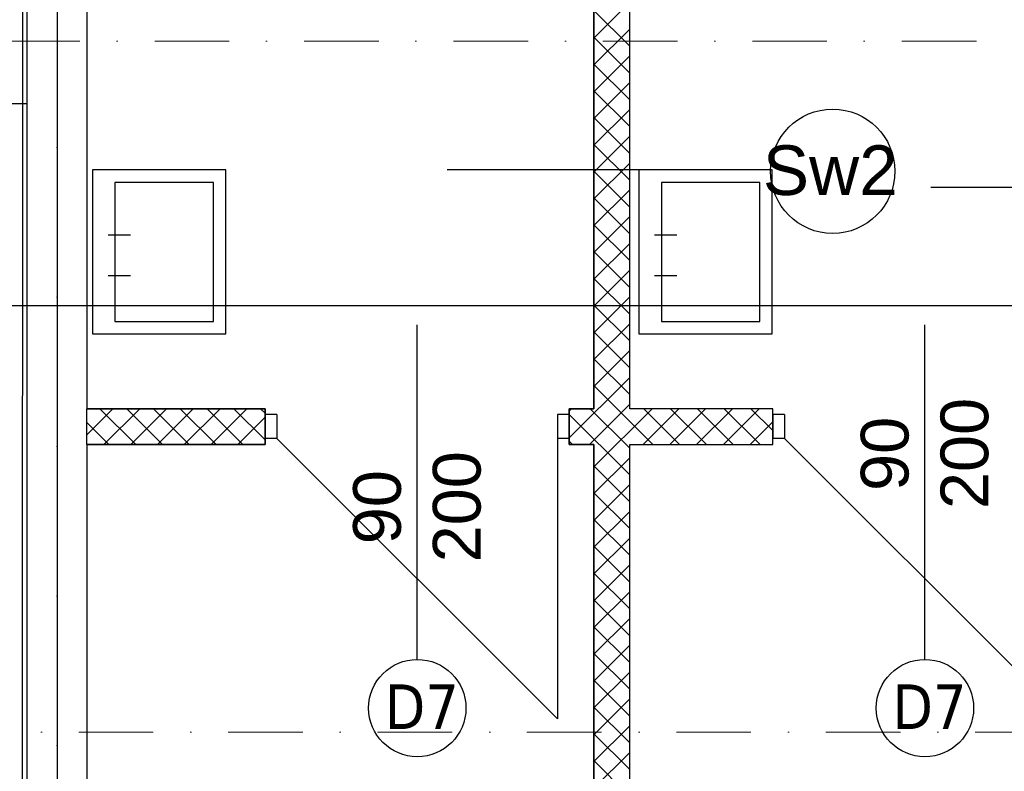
# Model space of a CAD drawing. Header units: millimetres. Extents: x -7023 to 53801, y 9849 to 33561.
# Tile 283 of 537: x 7809 to 8139, y 29479 to 29731. Entities that reach past the tile are written whole.
import ezdxf

# ---------------------------------------------------------------- set-up
doc = ezdxf.new("R2010")
doc.units = ezdxf.units.MM
doc.linetypes.add('DASHDOT', pattern=[1, 0.5, -0.25, 0, -0.25])
doc.linetypes.add('DASHDOTX2', pattern=[2, 1, -0.5, 0, -0.5])
doc.layers.add('.IE_podklad', color=252, linetype='Continuous')
doc.layers.add('PROJEKT osie', color=251, linetype='DASHDOTX2', lineweight=9)
doc.styles.add('Opisowy', font='arial.ttf')
doc.styles.get("Standard").update_dxf_attribs({"font": 'arial.ttf'})
doc.linetypes.add('ZIGZAG', pattern='A,0.00254,-5.08,[131,ltypeshp.shx,S=5.08,R=0,X=-5.08,Y=0],-10.16,[131,ltypeshp.shx,S=5.08,R=180,X=5.08,Y=0],-5.08', length=20.32254)

# ---------------------------------------------------------------- blocks, each defined once
blk = doc.blocks.new('OSIE DOMKU')
at = {"layer": 'PROJEKT osie', "ltscale": 25}
for p, q in [((-31428.02, 6226.99), (-31428.02, 4134.85)), ((-33194.97, 5184.65), (-29895.99, 5184.65))]:
    blk.add_line(p, q, dxfattribs=at)

msp = doc.modelspace()

# ---------------------------------------------------------------- linework, layer by layer
at = {"layer": '.IE_podklad', "ltscale": 25}
for p, q in [((7821.06, 30677.78), (7821.06, 28585.65)), ((6054.1, 29635.45), (9353.09, 29635.45))]:
    msp.add_line(p, q, dxfattribs=at)
at = {"layer": '.IE_podklad', "linetype": 'ZIGZAG', "ltscale": 0.1}
msp.add_line((7809.48, 29234.97), (7809.54, 29888.95), dxfattribs=at)
at = {"layer": '.IE_podklad'}
for p, q in [((7831.06, 29844.38), (7831.06, 29600.88)), ((8013.06, 29600.88), (8013.06, 29844.38)), ((7811.06, 29234.95), (7811.06, 29834.38)), ((8001.06, 29725.1), (8013.06, 29737.1)), ((8013.06, 29722.36), (8001.06, 29734.36)), ((8001.06, 29716.12), (8013.06, 29728.12)), ((8013.06, 29713.38), (8001.06, 29725.38)), ((8001.06, 29707.14), (8013.06, 29719.14)), ((8013.06, 29704.4), (8001.06, 29716.4)), ((8001.06, 29698.16), (8013.06, 29710.16)), ((8013.06, 29695.42), (8001.06, 29707.42)), ((7756.41, 29703.15), (7810.91, 29703.15)), ((8001.06, 29689.18), (8013.06, 29701.18)), ((8013.06, 29686.44), (8001.06, 29698.44)), ((8001.06, 29680.2), (8013.06, 29692.2)), ((8013.06, 29677.46), (8001.06, 29689.46)), ((8001.06, 29671.22), (8013.06, 29683.22)), ((8060.82, 29680.92), (7951.82, 29680.92)), ((8013.06, 29668.48), (8001.06, 29680.48)), ((8001.06, 29662.24), (8013.06, 29674.24)), ((8222.99, 29675.07), (8113.99, 29675.07)), ((8013.06, 29659.5), (8001.06, 29671.5)), ((8001.06, 29653.26), (8013.06, 29665.26)), ((8013.06, 29650.52), (8001.06, 29662.52)), ((7838.2, 29659.18), (7845.7, 29659.18)), ((8021.39, 29659.18), (8028.89, 29659.18)), ((8001.06, 29644.28), (8013.06, 29656.28)), ((8013.06, 29641.54), (8001.06, 29653.54)), ((8001.06, 29635.3), (8013.06, 29647.3)), ((7838.2, 29645.49), (7845.7, 29645.49)), ((8013.06, 29632.55), (8001.06, 29644.55)), ((8021.39, 29645.49), (8028.89, 29645.49)), ((8001.06, 29626.32), (8013.06, 29638.32)), ((8013.06, 29623.57), (8001.06, 29635.57)), ((7941.78, 29516.85), (7941.78, 29629.04)), ((8001.06, 29617.34), (8013.06, 29629.34)), ((8112, 29516.85), (8112, 29629.04)), ((8013.06, 29614.59), (8001.06, 29626.59)), ((8001.06, 29608.35), (8013.06, 29620.35)), ((8013.06, 29605.61), (8001.06, 29617.61)), ((7992.78, 29591.09), (8013.06, 29611.37)), ((8020.81, 29588.88), (8001.06, 29608.63)), ((7890.78, 29600.88), (7830.99, 29600.88)), ((7831.06, 29592.17), (7839.76, 29600.88)), ((7831.06, 29600.88), (7890.78, 29600.88)), ((7831.06, 29588.88), (7831.06, 29600.88)), ((7847.42, 29588.88), (7835.42, 29600.88)), ((7836.74, 29588.88), (7848.74, 29600.88)), ((7856.4, 29588.88), (7844.4, 29600.88)), ((7845.72, 29588.88), (7857.72, 29600.88)), ((7865.38, 29588.88), (7853.38, 29600.88)), ((7854.7, 29588.88), (7866.7, 29600.88)), ((7874.36, 29588.88), (7862.36, 29600.88)), ((7863.68, 29588.88), (7875.68, 29600.88)), ((7883.34, 29588.88), (7871.34, 29600.88)), ((7872.66, 29588.88), (7884.66, 29600.88)), ((7890.78, 29590.42), (7880.32, 29600.88)), ((7890.78, 29599.4), (7889.3, 29600.88)), ((7890.78, 29588.88), (7890.78, 29600.88)), ((7890.78, 29600.88), (7890.78, 29588.88)), ((7992.78, 29600.07), (7993.58, 29600.88)), ((7999.54, 29588.88), (8013.06, 29602.39)), ((8013.06, 29587.65), (7999.83, 29600.88)), ((8001.06, 29581.41), (8020.52, 29600.88)), ((8061, 29600.88), (8013.06, 29600.88)), ((8017.5, 29588.88), (8029.5, 29600.88)), ((8029.79, 29588.88), (8017.79, 29600.88)), ((8026.48, 29588.88), (8038.48, 29600.88)), ((8038.77, 29588.88), (8026.77, 29600.88)), ((8035.46, 29588.88), (8047.46, 29600.88)), ((8047.75, 29588.88), (8035.75, 29600.88)), ((8044.44, 29588.88), (8056.44, 29600.88)), ((8056.73, 29588.88), (8044.73, 29600.88)), ((8061, 29593.59), (8053.71, 29600.88)), ((8061, 29588.88), (8061, 29600.88)), ((7881.64, 29588.88), (7890.78, 29598.01)), ((7894.78, 29598.88), (7890.78, 29598.88)), ((7890.78, 29598.88), (7890.78, 29590.88)), ((7894.78, 29598.88), (7894.78, 29590.88)), ((7992.78, 29598.88), (7988.78, 29598.88)), ((7988.78, 29598.88), (7988.78, 29590.88)), ((8013.06, 29578.67), (7992.78, 29598.95)), ((7992.78, 29598.88), (7992.78, 29590.88)), ((8065, 29598.88), (8061, 29598.88)), ((8061, 29598.88), (8061, 29590.88)), ((8065, 29598.88), (8065, 29590.88)), ((7838.44, 29588.88), (7831.06, 29596.26)), ((8053.42, 29588.88), (8061, 29596.46)), ((7894.78, 29590.88), (7890.78, 29590.88)), ((7894.78, 29590.88), (7988.78, 29496.88)), ((7992.78, 29590.88), (7988.78, 29590.88)), ((7988.78, 29590.88), (7988.78, 29496.88)), ((8065, 29590.88), (8061, 29590.88)), ((8065, 29590.88), (8159, 29496.88)), ((7830.99, 29588.88), (7890.78, 29588.88)), ((7831.06, 29588.88), (7830.99, 29467.87)), ((7890.78, 29588.88), (7831.06, 29588.88)), ((7890.62, 29588.88), (7890.78, 29589.03)), ((7993.87, 29588.88), (7992.78, 29589.97)), ((8013.06, 29282.88), (8013.06, 29588.88)), ((8013.06, 29588.88), (8061, 29588.88)), ((8001.06, 29572.43), (8013.06, 29584.43)), ((8013.06, 29569.69), (8001.06, 29581.69)), ((8001.06, 29563.45), (8013.06, 29575.45)), ((8013.06, 29560.71), (8001.06, 29572.71)), ((8001.06, 29554.47), (8013.06, 29566.47)), ((8013.06, 29551.73), (8001.06, 29563.73)), ((8001.06, 29545.49), (8013.06, 29557.49)), ((8013.06, 29542.75), (8001.06, 29554.75)), ((8001.06, 29536.51), (8013.06, 29548.51)), ((8013.06, 29533.77), (8001.06, 29545.77)), ((8001.06, 29527.53), (8013.06, 29539.53)), ((8013.06, 29524.79), (8001.06, 29536.79)), ((8001.06, 29518.55), (8013.06, 29530.55)), ((8013.06, 29515.81), (8001.06, 29527.81)), ((8001.06, 29509.57), (8013.06, 29521.57)), ((8013.06, 29506.83), (8001.06, 29518.83)), ((8001.06, 29500.59), (8013.06, 29512.59)), ((8013.06, 29497.85), (8001.06, 29509.85)), ((8001.06, 29491.61), (8013.06, 29503.61)), ((8013.06, 29488.87), (8001.06, 29500.87)), ((8001.06, 29482.63), (8013.06, 29494.63)), ((8013.06, 29479.89), (8001.06, 29491.89)), ((8001.06, 29473.65), (8013.06, 29485.65)), ((8013.06, 29470.91), (8001.06, 29482.91))]:
    msp.add_line(p, q, dxfattribs=at)
at = {"layer": '.IE_podklad', "lineweight": 35}
for p, q in [((8001.06, 29844.38), (8001.06, 29600.88)), ((8001.06, 29600.88), (7992.78, 29600.88)), ((7992.78, 29600.88), (7992.78, 29588.88)), ((7992.78, 29588.88), (8001.06, 29588.88)), ((8001.06, 29588.88), (8001.06, 29282.88))]:
    msp.add_line(p, q, dxfattribs=at)
at = {"layer": '.IE_podklad', "linetype": 'DASHDOT', "lineweight": 13, "ltscale": 50}
msp.add_line((6050.17, 29724.12), (8608.47, 29724.12), dxfattribs=at)
at = {"layer": '.IE_podklad'}
for points in [[(7832.96, 29680.92), (7832.96, 29625.92), (7877.63, 29625.92), (7877.63, 29680.92)], [(8016.15, 29680.92), (8016.15, 29625.92), (8060.82, 29625.92), (8060.82, 29680.92)], [(7840.46, 29676.75), (7840.46, 29630.09), (7873.46, 29630.09), (7873.46, 29676.75)], [(8023.65, 29676.75), (8023.65, 29630.09), (8056.65, 29630.09), (8056.65, 29676.75)]]:
    msp.add_lwpolyline(points, close=True, dxfattribs=at)
at = {"layer": '.IE_podklad', "linetype": 'DASHDOT', "lineweight": 13, "ltscale": 50}
msp.add_lwpolyline([(9105.79, 29492.45), (6642.99, 29492.45)], dxfattribs=at)
at = {"layer": '.IE_podklad'}
msp.add_circle((8081.1, 29680.45), 20.85, dxfattribs=at)
at = {"layer": '.IE_podklad', "linetype": 'Continuous'}
for centre in [(7941.82, 29500.53), (8112.04, 29500.53)]:
    msp.add_circle(centre, 16.31, dxfattribs=at)

# ---------------------------------------------------------------- block references
at = {"layer": '.IE_podklad'}
msp.add_blockref('OSIE DOMKU', (39249.07, 24450.8), dxfattribs=at)

# ---------------------------------------------------------------- texts
at = {"layer": '.IE_podklad', "linetype": 'Continuous', "style": 'Opisowy'}
msp.add_text('Sw2', height=16.64, dxfattribs=at).set_placement((8057.68, 29672.5))
for s, p in [('200', (8133.26, 29567.22)), ('90', (8106.53, 29573.3)), ('200', (7963.04, 29549.36)), ('90', (7936.31, 29555.44))]:
    msp.add_text(s, height=16, rotation=90, dxfattribs=at).set_placement(p)
at = {"layer": '.IE_podklad', "char_height": 15, "width": 230.4406, "attachment_point": 1}
for insert in [(7930.88, 29508.48), (8101.1, 29508.48)]:
    msp.add_mtext('{\\fTahoma|b0|i0|c238|p34;D7}', dxfattribs=dict(at, insert=insert))

doc.saveas('drawing.dxf')
